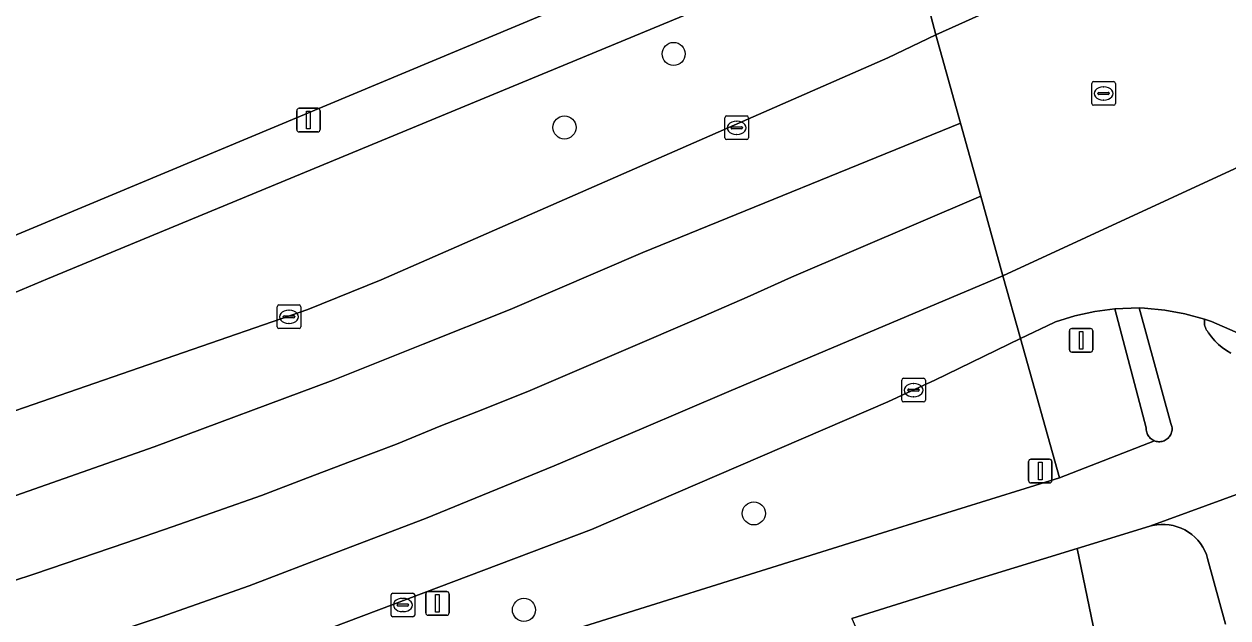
# Model space of a CAD drawing. Extents: x 158031 to 159244, y 380104 to 381214.
# Drawn here: x 158963.4 to 159014.4, y 381085.9 to 381111.1 of the extents above; entities that cross this region are included whole.
import ezdxf

# ---------------------------------------------------------------- set-up
doc = ezdxf.new("R2010")
doc.units = 0
for name, color, linetype in [('IMGEO_Berm_groen', 7, 'Continuous'), ('IMGEO_Boom', 7, 'Continuous'), ('IMGEO_Erf', 7, 'Continuous'), ('IMGEO_Fietspad_gesloten', 7, 'Continuous'), ('IMGEO_Kolk', 7, 'Continuous'), ('IMGEO_Lichtmast', 7, 'Continuous'), ('IMGEO_Rijbaan_regionaal_gesloten', 7, 'Continuous'), ('IMGEO_Rioolput', 7, 'Continuous'), ('IMGEO_Verkeersbordpaal', 7, 'Continuous'), ('IMGEO_Verkeerseiland_open', 7, 'Continuous'), ('IMGEO_Verkeersregelinstallatiepaal', 7, 'Continuous'), ('IMGEO_Voetpad_open', 7, 'Continuous')]:
    doc.layers.add(name, color=color, linetype=linetype)

msp = doc.modelspace()

# ---------------------------------------------------------------- linework, layer by layer
at = {"layer": 'IMGEO_Berm_groen'}
msp.add_lwpolyline([(159000, 381109.65), (159002.023, 381110.619), (159000.782, 381115.352), (159000, 381115.026), (158964.367, 381100.289), (158960.86, 381098.818), (158961.58, 381097.086), (158958.781, 381095.924), (158958.058, 381097.665), (158957.594, 381097.477), (158958.481, 381093.141), (158975.406, 381098.992), (158978.517, 381100.246)], close=True, dxfattribs=at)
msp.add_lwpolyline([(158983.392, 381084.412), (159000, 381089.596), (159007.266, 381091.866), (159005.62, 381097.753), (159001.984, 381095.994), (159001.003, 381095.54), (159000, 381095.079), (158987.432, 381089.666), (158968.655, 381082.588)], dxfattribs=at)
at = {"layer": 'IMGEO_Boom'}
for centre in [(158990.913, 381109.811), (158986.286, 381106.696), (158994.313, 381090.353), (158984.568, 381086.269)]:
    msp.add_circle(centre, 0.489, dxfattribs=at)
at = {"layer": 'IMGEO_Erf'}
msp.add_lwpolyline([(159000, 381117.574), (159000.18, 381117.649), (159000, 381118.337), (158992.158, 381149.05), (158990.836, 381154.837), (158986.225, 381178.057), (158983.127, 381197.362), (158937.722, 381191.22), (158946.596, 381153.466), (158946.641, 381153.273), (158947.993, 381147.521), (158948.039, 381147.323), (158950.659, 381136.176), (158950.708, 381135.969), (158959.047, 381100.489), (158963.765, 381102.447)], close=True, dxfattribs=at)
at = {"layer": 'IMGEO_Fietspad_gesloten'}
for points in [[(159014.532, 381097.143), (159014.346, 381097.249), (159014.169, 381097.372), (159014.005, 381097.509), (159013.853, 381097.661), (159013.715, 381097.826), (159013.593, 381098.002), (159013.577, 381098.019), (159013.54, 381098.066), (159013.507, 381098.116), (159013.478, 381098.169), (159013.454, 381098.224), (159013.436, 381098.28), (159013.422, 381098.339), (159013.414, 381098.398), (159013.411, 381098.458), (159013.413, 381098.518), (159013.421, 381098.577), (159012.589, 381098.808), (159011.74, 381098.965), (159010.881, 381099.045), (159010.643, 381099.053), (159011.992, 381094.167), (159012.009, 381094.125), (159012.024, 381094.078), (159012.035, 381094.031), (159012.041, 381093.982), (159012.043, 381093.933), (159012.04, 381093.884), (159012.033, 381093.836), (159012.022, 381093.788), (159012.007, 381093.742), (159011.987, 381093.697), (159011.964, 381093.654), (159011.936, 381093.613), (159011.906, 381093.575), (159011.872, 381093.54), (159011.835, 381093.508), (159011.795, 381093.479), (159011.753, 381093.454), (159011.709, 381093.433), (159011.663, 381093.416), (159011.616, 381093.403), (159011.568, 381093.395), (159011.519, 381093.39), (159011.47, 381093.39), (159011.421, 381093.395), (159011.373, 381093.404), (159011.326, 381093.417), (159011.291, 381093.43), (159007.266, 381091.866), (159000, 381089.596), (158983.392, 381084.412)], [(158998.468, 381085.906), (159003.925, 381087.61), (159008.019, 381088.864), (159011.098, 381089.807), (159015.821, 381091.54)], [(159015.821, 381091.54), (159011.098, 381089.807), (159011.219, 381089.838), (159011.393, 381089.869), (159011.568, 381089.885), (159011.744, 381089.884), (159011.92, 381089.868), (159012.093, 381089.837), (159012.263, 381089.79), (159012.428, 381089.728), (159012.587, 381089.651), (159012.738, 381089.561), (159012.881, 381089.457), (159013.014, 381089.341), (159013.135, 381089.214), (159013.245, 381089.076), (159013.343, 381088.929), (159013.427, 381088.774), (159013.496, 381088.612), (159013.551, 381088.445), (159014.301, 381085.657)]]:
    msp.add_lwpolyline(points, dxfattribs=at)
at = {"layer": 'IMGEO_Kolk'}
for p, q in [((158993.086, 381106.257), (158993.086, 381107.109)), ((158993.161, 381107.183), (158994.013, 381107.183)), ((158993.574, 381106.963), (158993.599, 381106.963)), ((158994.087, 381107.109), (158994.087, 381106.257)), ((158993.345, 381106.677), (158993.345, 381106.689)), ((158993.783, 381106.64), (158993.385, 381106.64)), ((158993.388, 381106.726), (158993.786, 381106.726)), ((158993.597, 381106.403), (158993.572, 381106.403)), ((158993.829, 381106.689), (158993.829, 381106.677)), ((158994.013, 381106.183), (158993.161, 381106.183)), ((158974.182, 381099.179), (158975.034, 381099.179)), ((158974.107, 381098.253), (158974.107, 381099.105)), ((158974.366, 381098.673), (158974.366, 381098.685)), ((158974.804, 381098.636), (158974.406, 381098.636)), ((158974.409, 381098.722), (158974.807, 381098.722)), ((158974.595, 381098.959), (158974.62, 381098.959)), ((158974.85, 381098.685), (158974.85, 381098.673)), ((158975.108, 381099.105), (158975.108, 381098.253)), ((158975.034, 381098.179), (158974.182, 381098.179)), ((158974.618, 381098.399), (158974.593, 381098.399)), ((159000.658, 381096.075), (159001.51, 381096.075)), ((159000.583, 381095.149), (159000.583, 381096.001)), ((159000.842, 381095.569), (159000.842, 381095.581)), ((159000.885, 381095.618), (159001.283, 381095.618)), ((159001.071, 381095.855), (159001.096, 381095.855)), ((159001.326, 381095.581), (159001.326, 381095.569)), ((159001.584, 381096.001), (159001.584, 381095.149)), ((159001.51, 381095.075), (159000.658, 381095.075)), ((159001.28, 381095.532), (159000.882, 381095.532)), ((159001.094, 381095.295), (159001.069, 381095.295)), ((158978.934, 381086.049), (158978.934, 381086.901)), ((158979.009, 381086.975), (158979.861, 381086.975)), ((158979.935, 381086.901), (158979.935, 381086.049)), ((158979.193, 381086.469), (158979.193, 381086.481)), ((158979.631, 381086.432), (158979.233, 381086.432)), ((158979.236, 381086.518), (158979.634, 381086.518)), ((158979.422, 381086.755), (158979.447, 381086.755)), ((158979.677, 381086.481), (158979.677, 381086.469)), ((158979.861, 381085.975), (158979.009, 381085.975)), ((158979.445, 381086.195), (158979.42, 381086.195))]:
    msp.add_line(p, q, dxfattribs=at)
for points in [[(158993.086, 381106.257), (158993.086, 381107.109)], [(158993.161, 381107.183), (158994.013, 381107.183)], [(158994.087, 381107.109), (158994.087, 381106.257)], [(158994.013, 381106.183), (158993.161, 381106.183)], [(158974.182, 381099.179), (158975.034, 381099.179)], [(158974.107, 381098.253), (158974.107, 381099.105)], [(158975.108, 381099.105), (158975.108, 381098.253)], [(158975.034, 381098.179), (158974.182, 381098.179)], [(159000.658, 381096.075), (159001.51, 381096.075)], [(159000.583, 381095.149), (159000.583, 381096.001)], [(159001.584, 381096.001), (159001.584, 381095.149)], [(159001.51, 381095.075), (159000.658, 381095.075)], [(158978.934, 381086.049), (158978.934, 381086.901)], [(158979.009, 381086.975), (158979.861, 381086.975)], [(158979.935, 381086.901), (158979.935, 381086.049)], [(158979.861, 381085.975), (158979.009, 381085.975)]]:
    msp.add_lwpolyline(points, dxfattribs=at)
for centre, radius, start, end in [((158993.163, 381107.107), 0.0765, 91.552, 178.448), ((158993.163, 381107.107), 0.0765, 91.552, 178.448), ((158994.011, 381107.107), 0.0765, 1.552, 88.448), ((158994.011, 381107.107), 0.0765, 1.552, 88.448), ((158993.163, 381106.259), 0.0765, 181.552, 268.448), ((158993.163, 381106.259), 0.0765, 181.552, 268.448), ((158993.385, 381106.686), 0.0403, 85.8775, 175.7526), ((158993.382, 381106.676), 0.0366, 178.938, 274.7102), ((158993.786, 381106.683), 0.043, 264.8664, 352.4533), ((158993.79, 381106.688), 0.0386, 1.7309, 96.639), ((158994.011, 381106.259), 0.0765, 271.552, 358.448), ((158994.011, 381106.259), 0.0765, 271.552, 358.448), ((158974.184, 381099.103), 0.0765, 91.552, 178.448), ((158974.184, 381099.103), 0.0765, 91.552, 178.448), ((158975.032, 381099.103), 0.0765, 1.552, 88.448), ((158975.032, 381099.103), 0.0765, 1.552, 88.448), ((158974.406, 381098.682), 0.0403, 85.8775, 175.7526), ((158974.403, 381098.672), 0.0366, 178.938, 274.7102), ((158974.807, 381098.679), 0.043, 264.8664, 352.4533), ((158974.811, 381098.684), 0.0386, 1.7309, 96.639), ((158974.184, 381098.255), 0.0765, 181.552, 268.448), ((158974.184, 381098.255), 0.0765, 181.552, 268.448), ((158975.032, 381098.255), 0.0765, 271.552, 358.448), ((158975.032, 381098.255), 0.0765, 271.552, 358.448), ((159000.66, 381095.999), 0.0765, 91.552, 178.448), ((159000.66, 381095.999), 0.0765, 91.552, 178.448), ((159001.508, 381095.999), 0.0765, 1.552, 88.448), ((159001.508, 381095.999), 0.0765, 1.552, 88.448), ((159000.882, 381095.578), 0.0403, 85.8775, 175.7526), ((159000.879, 381095.568), 0.0366, 178.938, 274.7102), ((159001.283, 381095.575), 0.043, 264.8664, 352.4533), ((159001.287, 381095.58), 0.0386, 1.7309, 96.639), ((159000.66, 381095.151), 0.0765, 181.552, 268.448), ((159000.66, 381095.151), 0.0765, 181.552, 268.448), ((159001.508, 381095.151), 0.0765, 271.552, 358.448), ((159001.508, 381095.151), 0.0765, 271.552, 358.448), ((158979.011, 381086.899), 0.0765, 91.552, 178.448), ((158979.011, 381086.899), 0.0765, 91.552, 178.448), ((158979.859, 381086.899), 0.0765, 1.552, 88.448), ((158979.859, 381086.899), 0.0765, 1.552, 88.448), ((158979.233, 381086.478), 0.0403, 85.8775, 175.7526), ((158979.23, 381086.468), 0.0366, 178.938, 274.7102), ((158979.634, 381086.475), 0.043, 264.8664, 352.4533), ((158979.638, 381086.48), 0.0386, 1.7309, 96.639), ((158979.011, 381086.051), 0.0765, 181.552, 268.448), ((158979.011, 381086.051), 0.0765, 181.552, 268.448), ((158979.859, 381086.051), 0.0765, 271.552, 358.448), ((158979.859, 381086.051), 0.0765, 271.552, 358.448)]:
    msp.add_arc(centre, radius, start, end, dxfattribs=at)
for centre, major_axis, ratio, start_param, end_param in [((158993.573, 381106.683), (-0.387, 0.002), 0.722429, 4.712389, 7.853982), ((158993.598, 381106.683), (-0.39, 0.002), 0.717154, 1.570796, 4.712389), ((158974.594, 381098.679), (-0.387, 0.002), 0.722429, 4.712389, 7.853982), ((158974.619, 381098.679), (-0.39, 0.002), 0.717154, 1.570796, 4.712389), ((159001.07, 381095.575), (-0.387, 0.002), 0.722429, 4.712389, 7.853982), ((159001.095, 381095.575), (-0.39, 0.002), 0.717154, 1.570796, 4.712389), ((158979.421, 381086.475), (-0.387, 0.002), 0.722429, 4.712389, 7.853982), ((158979.446, 381086.475), (-0.39, 0.002), 0.717154, 1.570796, 4.712389)]:
    msp.add_ellipse(centre, major_axis=major_axis, ratio=ratio, start_param=start_param, end_param=end_param, dxfattribs=at)
at = {"layer": 'IMGEO_Lichtmast'}
for p, q in [((158974.935, 381106.607), (158974.935, 381107.407)), ((158974.935, 381107.407), (158974.935, 381106.607)), ((158975.035, 381107.507), (158975.825, 381107.507)), ((158975.825, 381107.507), (158975.035, 381107.507)), ((158975.925, 381107.407), (158975.925, 381106.607)), ((158975.925, 381106.607), (158975.925, 381107.407)), ((158975.825, 381106.507), (158975.035, 381106.507)), ((158975.035, 381106.507), (158975.825, 381106.507)), ((158980.402, 381086.142), (158980.402, 381086.942)), ((158980.402, 381086.942), (158980.402, 381086.142)), ((158980.502, 381087.042), (158981.292, 381087.042)), ((158981.292, 381087.042), (158980.502, 381087.042)), ((158981.392, 381086.942), (158981.392, 381086.142)), ((158981.392, 381086.142), (158981.392, 381086.942)), ((158981.292, 381086.042), (158980.502, 381086.042)), ((158980.502, 381086.042), (158981.292, 381086.042))]:
    msp.add_line(p, q, dxfattribs=at)
for points in [[(158975.355, 381107.382), (158975.505, 381107.382), (158975.505, 381106.632), (158975.355, 381106.632), (158975.355, 381107.382)], [(158980.822, 381086.917), (158980.972, 381086.917), (158980.972, 381086.167), (158980.822, 381086.167), (158980.822, 381086.917)]]:
    msp.add_lwpolyline(points, dxfattribs=at)
for centre, start, end in [((158975.035, 381107.407), 90, 180), ((158975.035, 381107.407), 90, 180), ((158975.825, 381107.407), 0, 90), ((158975.825, 381107.407), 360, 90), ((158975.035, 381106.607), 180, 270), ((158975.035, 381106.607), 180, 270), ((158975.825, 381106.607), 270, 0), ((158975.825, 381106.607), 270, 0), ((158980.502, 381086.942), 90, 180), ((158980.502, 381086.942), 90, 180), ((158981.292, 381086.942), 0, 90), ((158981.292, 381086.942), 360, 90), ((158980.502, 381086.142), 180, 270), ((158980.502, 381086.142), 180, 270), ((158981.292, 381086.142), 270, 0), ((158981.292, 381086.142), 270, 0)]:
    msp.add_arc(centre, 0.1, start, end, dxfattribs=at)
at = {"layer": 'IMGEO_Rijbaan_regionaal_gesloten'}
for points in [[(159039.073, 381127.056), (159034.789, 381125.119), (159031.412, 381123.722), (159019.929, 381118.995), (159016.794, 381117.504), (159012.724, 381115.606), (159009.911, 381114.184), (159009.08, 381113.808), (159006.782, 381112.77), (159002.023, 381110.619), (159003.067, 381106.884), (159003.935, 381103.781), (159004.875, 381100.419), (159019.13, 381106.991), (159023.33, 381108.996), (159026.913, 381111.328), (159044.464, 381121.793)], [(159044.464, 381121.793), (159026.913, 381111.328), (159023.33, 381108.996), (159019.13, 381106.991), (159004.875, 381100.419), (159005.62, 381097.753), (159007.041, 381098.439), (159007.107, 381098.464), (159007.927, 381098.724), (159008.766, 381098.91), (159009.619, 381099.021), (159010.643, 381099.053), (159010.881, 381099.045), (159011.74, 381098.965), (159012.589, 381098.808), (159013.421, 381098.577), (159013.72, 381098.474), (159015.501, 381097.701), (159024.766, 381101.838), (159024.749, 381101.908), (159024.644, 381102.448), (159024.588, 381102.996)], [(158960.033, 381086.557), (158963.837, 381087.799), (158967.695, 381089.106), (158969.658, 381089.783), (158971.592, 381090.466), (158973.435, 381091.117), (158975.387, 381091.856), (158977.218, 381092.55), (158979.167, 381093.288), (158981.042, 381094.066), (158982.828, 381094.758), (158984.831, 381095.555), (158988.595, 381097.161), (158992.178, 381098.711), (158994.036, 381099.515), (158995.91, 381100.352), (159003.935, 381103.781), (159003.067, 381106.884), (158989.608, 381101.396), (158983.981, 381098.984), (158980.294, 381097.519), (158976.478, 381096.002), (158968.89, 381093.174), (158961.251, 381090.486)], [(158963.415, 381084.051), (158969.195, 381085.972), (158972.919, 381087.284), (158976.607, 381088.694), (158980.395, 381090.142), (158985.843, 381092.367), (158989.549, 381093.94), (158993.255, 381095.513), (159004.875, 381100.419), (159003.935, 381103.781), (158995.91, 381100.352), (158994.036, 381099.515), (158992.178, 381098.711), (158988.595, 381097.161), (158984.831, 381095.555), (158982.828, 381094.758), (158981.042, 381094.066), (158979.167, 381093.288), (158977.218, 381092.55), (158975.387, 381091.856), (158973.435, 381091.117), (158971.592, 381090.466), (158969.658, 381089.783), (158967.695, 381089.106), (158963.837, 381087.799), (158960.033, 381086.557)], [(158968.655, 381082.588), (158987.432, 381089.666), (159000, 381095.079), (159001.003, 381095.54), (159001.984, 381095.994), (159005.62, 381097.753), (159004.875, 381100.419), (158993.255, 381095.513), (158989.549, 381093.94), (158985.843, 381092.367), (158980.395, 381090.142), (158976.607, 381088.694), (158972.919, 381087.284), (158969.195, 381085.972), (158963.415, 381084.051)]]:
    msp.add_lwpolyline(points, dxfattribs=at)
msp.add_lwpolyline([(159003.067, 381106.884), (159002.023, 381110.619), (159000, 381109.65), (158978.517, 381100.246), (158975.406, 381098.992), (158958.481, 381093.141), (158950.24, 381090.292), (158925.131, 381083.501), (158902.037, 381077.905), (158886.311, 381074.117), (158871.029, 381067.292), (158910.591, 381076.749), (158916.722, 381078.286), (158922.416, 381079.713), (158928.276, 381081.23), (158936.133, 381083.265), (158943.823, 381085.358), (158951.497, 381087.513), (158961.251, 381090.486), (158968.89, 381093.174), (158976.478, 381096.002), (158980.294, 381097.519), (158983.981, 381098.984), (158989.608, 381101.396)], close=True, dxfattribs=at)
at = {"layer": 'IMGEO_Rioolput'}
for p, q in [((159008.639, 381107.71), (159008.639, 381108.562)), ((159008.714, 381108.636), (159009.566, 381108.636)), ((159009.127, 381108.416), (159009.152, 381108.416)), ((159009.64, 381108.562), (159009.64, 381107.71)), ((159008.898, 381108.13), (159008.898, 381108.142)), ((159009.336, 381108.093), (159008.938, 381108.093)), ((159008.941, 381108.179), (159009.339, 381108.179)), ((159009.15, 381107.856), (159009.125, 381107.856)), ((159009.382, 381108.142), (159009.382, 381108.13)), ((159009.566, 381107.636), (159008.714, 381107.636))]:
    msp.add_line(p, q, dxfattribs=at)
for points in [[(159008.639, 381107.71), (159008.639, 381108.562)], [(159008.714, 381108.636), (159009.566, 381108.636)], [(159009.64, 381108.562), (159009.64, 381107.71)], [(159009.566, 381107.636), (159008.714, 381107.636)]]:
    msp.add_lwpolyline(points, dxfattribs=at)
for centre, radius, start, end in [((159008.716, 381108.56), 0.0765, 91.552, 178.448), ((159008.716, 381108.56), 0.0765, 91.552, 178.448), ((159009.564, 381108.56), 0.0765, 1.552, 88.448), ((159009.564, 381108.56), 0.0765, 1.552, 88.448), ((159008.938, 381108.139), 0.0403, 85.8775, 175.7526), ((159008.935, 381108.129), 0.0366, 178.938, 274.7102), ((159009.339, 381108.136), 0.043, 264.8664, 352.4533), ((159009.343, 381108.141), 0.0386, 1.7309, 96.639), ((159008.716, 381107.712), 0.0765, 181.552, 268.448), ((159008.716, 381107.712), 0.0765, 181.552, 268.448), ((159009.564, 381107.712), 0.0765, 271.552, 358.448), ((159009.564, 381107.712), 0.0765, 271.552, 358.448)]:
    msp.add_arc(centre, radius, start, end, dxfattribs=at)
for centre, major_axis, ratio, start_param, end_param in [((159009.126, 381108.136), (-0.387, 0.002), 0.722429, 4.712389, 7.853982), ((159009.151, 381108.136), (-0.39, 0.002), 0.717154, 1.570796, 4.712389)]:
    msp.add_ellipse(centre, major_axis=major_axis, ratio=ratio, start_param=start_param, end_param=end_param, dxfattribs=at)
at = {"layer": 'IMGEO_Verkeersbordpaal'}
for p, q in [((159005.96, 381091.746), (159005.96, 381092.546)), ((159005.96, 381092.546), (159005.96, 381091.746)), ((159006.06, 381092.646), (159006.85, 381092.646)), ((159006.85, 381092.646), (159006.06, 381092.646)), ((159006.95, 381092.546), (159006.95, 381091.746)), ((159006.95, 381091.746), (159006.95, 381092.546)), ((159006.85, 381091.646), (159006.06, 381091.646)), ((159006.06, 381091.646), (159006.85, 381091.646))]:
    msp.add_line(p, q, dxfattribs=at)
msp.add_lwpolyline([(159006.38, 381092.521), (159006.53, 381092.521), (159006.53, 381091.771), (159006.38, 381091.771), (159006.38, 381092.521)], dxfattribs=at)
for centre, start, end in [((159006.06, 381092.546), 90, 180), ((159006.06, 381092.546), 90, 180), ((159006.85, 381092.546), 0, 90), ((159006.85, 381092.546), 360, 90), ((159006.06, 381091.746), 180, 270), ((159006.06, 381091.746), 180, 270), ((159006.85, 381091.746), 270, 0), ((159006.85, 381091.746), 270, 0)]:
    msp.add_arc(centre, 0.1, start, end, dxfattribs=at)
at = {"layer": 'IMGEO_Verkeerseiland_open'}
msp.add_lwpolyline([(159009.619, 381099.021), (159010.95, 381093.984), (159010.948, 381093.935), (159010.95, 381093.886), (159010.957, 381093.838), (159010.968, 381093.79), (159010.983, 381093.744), (159011.003, 381093.699), (159011.026, 381093.656), (159011.053, 381093.615), (159011.084, 381093.577), (159011.117, 381093.541), (159011.154, 381093.509), (159011.194, 381093.48), (159011.236, 381093.455), (159011.28, 381093.434), (159011.291, 381093.43), (159011.326, 381093.417), (159011.373, 381093.404), (159011.421, 381093.395), (159011.47, 381093.39), (159011.519, 381093.39), (159011.568, 381093.395), (159011.616, 381093.403), (159011.663, 381093.416), (159011.709, 381093.433), (159011.753, 381093.454), (159011.795, 381093.479), (159011.835, 381093.508), (159011.872, 381093.54), (159011.906, 381093.575), (159011.936, 381093.613), (159011.964, 381093.654), (159011.987, 381093.697), (159012.007, 381093.742), (159012.022, 381093.788), (159012.033, 381093.836), (159012.04, 381093.884), (159012.043, 381093.933), (159012.041, 381093.982), (159012.035, 381094.031), (159012.024, 381094.078), (159012.009, 381094.125), (159011.992, 381094.167), (159010.643, 381099.053)], close=True, dxfattribs=at)
msp.add_lwpolyline([(159015.501, 381097.701), (159013.72, 381098.474), (159013.421, 381098.577), (159013.413, 381098.518), (159013.411, 381098.458), (159013.414, 381098.398), (159013.422, 381098.339), (159013.436, 381098.28), (159013.454, 381098.224), (159013.478, 381098.169), (159013.507, 381098.116), (159013.54, 381098.066), (159013.577, 381098.019), (159013.593, 381098.002), (159013.715, 381097.826), (159013.853, 381097.661), (159014.005, 381097.509), (159014.169, 381097.372), (159014.346, 381097.249), (159014.532, 381097.143)], dxfattribs=at)
at = {"layer": 'IMGEO_Verkeersregelinstallatiepaal'}
for p, q in [((159007.793, 381098.184), (159008.583, 381098.184)), ((159008.583, 381098.184), (159007.793, 381098.184)), ((159007.693, 381097.284), (159007.693, 381098.084)), ((159007.693, 381098.084), (159007.693, 381097.284)), ((159008.683, 381098.084), (159008.683, 381097.284)), ((159008.683, 381097.284), (159008.683, 381098.084)), ((159008.583, 381097.184), (159007.793, 381097.184)), ((159007.793, 381097.184), (159008.583, 381097.184))]:
    msp.add_line(p, q, dxfattribs=at)
msp.add_lwpolyline([(159008.113, 381098.059), (159008.263, 381098.059), (159008.263, 381097.309), (159008.113, 381097.309), (159008.113, 381098.059)], dxfattribs=at)
for centre, start, end in [((159007.793, 381098.084), 90, 180), ((159007.793, 381098.084), 90, 180), ((159008.583, 381098.084), 0, 90), ((159008.583, 381098.084), 360, 90), ((159007.793, 381097.284), 180, 270), ((159007.793, 381097.284), 180, 270), ((159008.583, 381097.284), 270, 0), ((159008.583, 381097.284), 270, 0)]:
    msp.add_arc(centre, 0.1, start, end, dxfattribs=at)
at = {"layer": 'IMGEO_Voetpad_open'}
for points in [[(158990.836, 381154.837), (158992.158, 381149.05), (159000, 381118.337), (159000.18, 381117.649), (159000.782, 381115.352), (159002.023, 381110.619), (159006.782, 381112.77), (159006.023, 381115.325), (159003.552, 381114.675), (159002.756, 381117.651), (159001.075, 381123.561), (159000, 381127.591), (158997.162, 381138.841), (158994.571, 381149.704), (158996.889, 381150.268), (158996.448, 381152.209)], [(159014.301, 381085.657), (159013.551, 381088.445), (159013.496, 381088.612), (159013.427, 381088.774), (159013.343, 381088.929), (159013.245, 381089.076), (159013.135, 381089.214), (159013.014, 381089.341), (159012.881, 381089.457), (159012.738, 381089.561), (159012.587, 381089.651), (159012.428, 381089.728), (159012.263, 381089.79), (159012.093, 381089.837), (159011.92, 381089.868), (159011.744, 381089.884), (159011.568, 381089.885), (159011.393, 381089.869), (159011.219, 381089.838), (159011.098, 381089.807), (159008.019, 381088.864), (159009.47, 381081.832)], [(159008.019, 381088.864), (159003.925, 381087.61), (158998.468, 381085.906), (158999.083, 381084.498), (158994.551, 381082.519)], [(159006.22, 381083.959), (159009.47, 381081.832), (159008.019, 381088.864)]]:
    msp.add_lwpolyline(points, dxfattribs=at)
for points in [[(159000, 381115.026), (159000.782, 381115.352), (159000.18, 381117.649), (159000, 381117.574), (158963.765, 381102.447), (158959.047, 381100.489), (158956.879, 381099.834), (158957.052, 381099.694), (158957.594, 381097.477), (158958.058, 381097.665), (158959.586, 381098.284), (158960.86, 381098.818), (158964.367, 381100.289)], [(159010.95, 381093.984), (159009.619, 381099.021), (159008.766, 381098.91), (159007.927, 381098.724), (159007.107, 381098.464), (159007.041, 381098.439), (159005.62, 381097.753), (159007.266, 381091.866), (159011.291, 381093.43), (159011.28, 381093.434), (159011.236, 381093.455), (159011.194, 381093.48), (159011.154, 381093.509), (159011.117, 381093.541), (159011.084, 381093.577), (159011.053, 381093.615), (159011.026, 381093.656), (159011.003, 381093.699), (159010.983, 381093.744), (159010.968, 381093.79), (159010.957, 381093.838), (159010.95, 381093.886), (159010.948, 381093.935)]]:
    msp.add_lwpolyline(points, close=True, dxfattribs=at)

doc.saveas('drawing.dxf')
